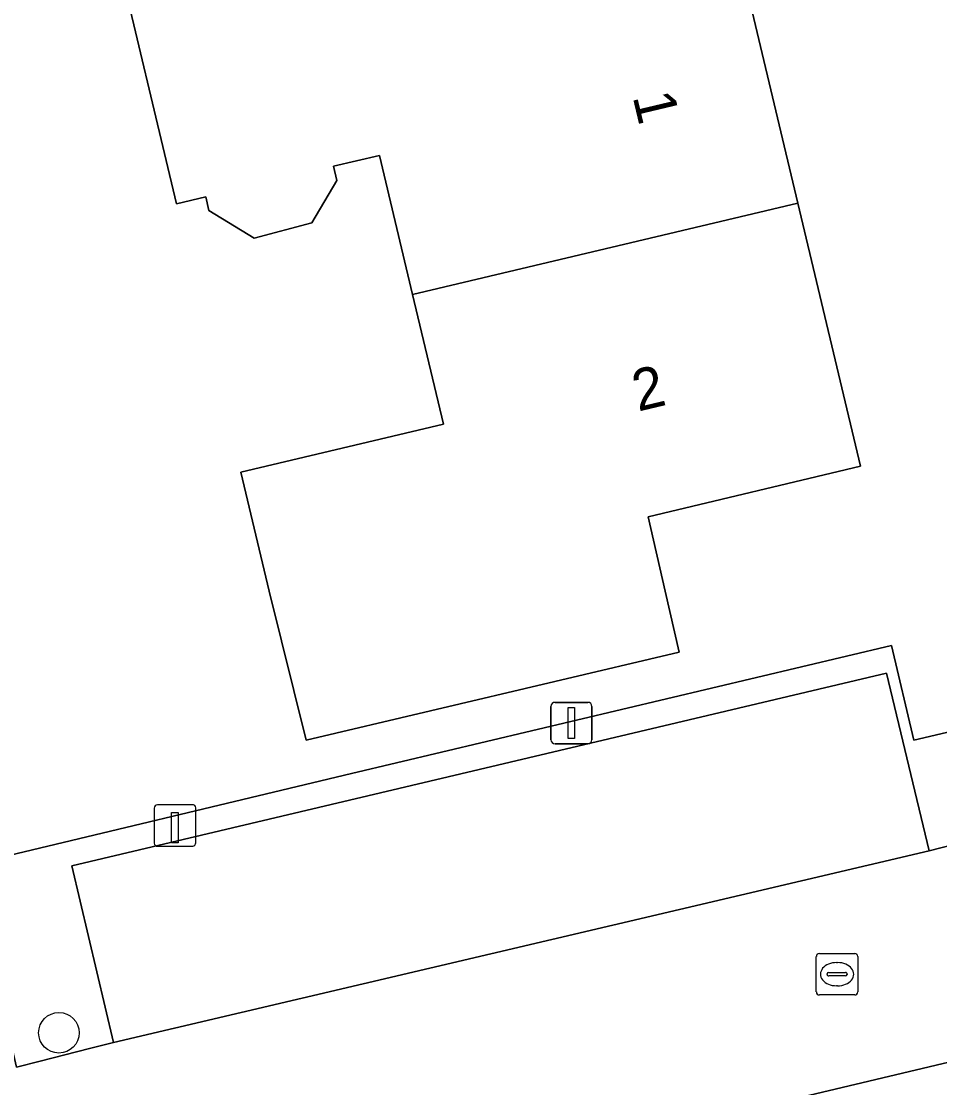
# Model space of a CAD drawing. Extents: x 157648 to 158502, y 379212 to 380938.
# Drawn here: x 158140.61 to 158162.73, y 380738.03 to 380763.73 of the extents above; entities that cross this region are included whole.
import ezdxf

# ---------------------------------------------------------------- set-up
doc = ezdxf.new("R2010")
doc.units = 0
for name, color, linetype in [('IMGEO_Boom', 7, 'Continuous'), ('IMGEO_Erf', 7, 'Continuous'), ('IMGEO_Hek', 7, 'Continuous'), ('IMGEO_Kolk', 7, 'Continuous'), ('IMGEO_Laadpaal', 7, 'Continuous'), ('IMGEO_Lichtmast', 7, 'Continuous'), ('IMGEO_Pand', 7, 'Continuous'), ('IMGEO_Pand_nummerreeks', 7, 'Continuous'), ('IMGEO_Parkeervlak_open', 7, 'Continuous'), ('IMGEO_Rijbaan_lokaal_open', 7, 'Continuous'), ('IMGEO_Voetpad_open', 7, 'Continuous')]:
    doc.layers.add(name, color=color, linetype=linetype)

msp = doc.modelspace()

# ---------------------------------------------------------------- linework, layer by layer
at = {"layer": 'IMGEO_Boom'}
msp.add_circle((158141.513, 380739.352), 0.489, dxfattribs=at)
at = {"layer": 'IMGEO_Erf'}
for points in [[(158131.163, 380778.193), (158137.713, 380750), (158138.268, 380747.668), (158138.371, 380747.691), (158139.357, 380743.403), (158148.562, 380745.606), (158161.572, 380748.685), (158162.113, 380746.403), (158168.232, 380747.848), (158163.728, 380766.922)], [(158157.805, 380765.699), (158159.316, 380759.355), (158160.827, 380753.01), (158155.708, 380751.791), (158156.12, 380750), (158156.458, 380748.531), (158147.467, 380746.403), (158146.578, 380750), (158145.896, 380752.863), (158150.777, 380754.025), (158150.033, 380757.147), (158149.234, 380760.502), (158148.13, 380760.239), (158148.211, 380759.901), (158147.606, 380758.873), (158146.216, 380758.511), (158145.128, 380759.176), (158145.05, 380759.506), (158144.342, 380759.337), (158142.857, 380765.575)]]:
    msp.add_lwpolyline(points, dxfattribs=at)
at = {"layer": 'IMGEO_Hek'}
msp.add_lwpolyline([(158139.357, 380743.403), (158148.562, 380745.606)], dxfattribs=at)
at = {"layer": 'IMGEO_Kolk'}
for p, q in [((158159.76, 380740.339), (158159.76, 380741.191)), ((158159.835, 380741.265), (158160.687, 380741.265)), ((158160.761, 380741.191), (158160.761, 380740.339)), ((158160.248, 380741.045), (158160.273, 380741.045)), ((158160.019, 380740.759), (158160.019, 380740.771)), ((158160.457, 380740.722), (158160.059, 380740.722)), ((158160.062, 380740.808), (158160.46, 380740.808)), ((158160.503, 380740.771), (158160.503, 380740.759)), ((158160.271, 380740.485), (158160.246, 380740.485)), ((158160.687, 380740.265), (158159.835, 380740.265))]:
    msp.add_line(p, q, dxfattribs=at)
for points in [[(158159.76, 380740.339), (158159.76, 380741.191)], [(158159.835, 380741.265), (158160.687, 380741.265)], [(158160.761, 380741.191), (158160.761, 380740.339)], [(158160.687, 380740.265), (158159.835, 380740.265)]]:
    msp.add_lwpolyline(points, dxfattribs=at)
for centre, radius, start, end in [((158159.837, 380741.189), 0.0765, 91.552, 178.448), ((158159.837, 380741.189), 0.0765, 91.552, 178.448), ((158160.685, 380741.189), 0.0765, 1.552, 88.448), ((158160.685, 380741.189), 0.0765, 1.552, 88.448), ((158160.059, 380740.768), 0.0403, 85.8775, 175.7526), ((158160.056, 380740.758), 0.0366, 178.938, 274.7102), ((158160.46, 380740.765), 0.043, 264.8664, 352.4533), ((158160.464, 380740.77), 0.0386, 1.7309, 96.639), ((158159.837, 380740.341), 0.0765, 181.552, 268.448), ((158159.837, 380740.341), 0.0765, 181.552, 268.448), ((158160.685, 380740.341), 0.0765, 271.552, 358.448), ((158160.685, 380740.341), 0.0765, 271.552, 358.448)]:
    msp.add_arc(centre, radius, start, end, dxfattribs=at)
for centre, major_axis, ratio, start_param, end_param in [((158160.247, 380740.765), (-0.387, 0.002), 0.722429, 4.712389, 7.853982), ((158160.272, 380740.765), (-0.39, 0.002), 0.717154, 1.570796, 4.712389)]:
    msp.add_ellipse(centre, major_axis=major_axis, ratio=ratio, start_param=start_param, end_param=end_param, dxfattribs=at)
at = {"layer": 'IMGEO_Laadpaal'}
for p, q in [((158143.81, 380744.766), (158143.81, 380743.925)), ((158143.81, 380744.766), (158143.81, 380743.925)), ((158144.726, 380744.85), (158143.885, 380744.85)), ((158144.726, 380744.85), (158143.885, 380744.85)), ((158144.81, 380743.934), (158144.81, 380744.775)), ((158144.81, 380743.934), (158144.81, 380744.775)), ((158143.894, 380743.85), (158144.735, 380743.85)), ((158143.894, 380743.85), (158144.735, 380743.85))]:
    msp.add_line(p, q, dxfattribs=at)
msp.add_lwpolyline([(158144.225, 380744.663), (158144.385, 380744.663), (158144.385, 380743.93), (158144.225, 380743.93), (158144.225, 380744.663)], dxfattribs=at)
for centre, start, end in [((158143.888, 380744.772), 92.4484, 184.2845), ((158143.888, 380744.772), 92.4484, 184.2845), ((158144.732, 380744.772), 2.4484, 94.2845), ((158144.732, 380744.772), 2.4484, 94.2845), ((158143.888, 380743.928), 182.4484, 274.2845), ((158143.888, 380743.928), 182.4484, 274.2845), ((158144.732, 380743.928), 272.4484, 4.2845), ((158144.732, 380743.928), 272.4484, 4.2845)]:
    msp.add_arc(centre, 0.0779, start, end, dxfattribs=at)
at = {"layer": 'IMGEO_Lichtmast'}
for p, q in [((158153.465, 380747.318), (158154.255, 380747.318)), ((158154.255, 380747.318), (158153.465, 380747.318)), ((158153.365, 380746.418), (158153.365, 380747.218)), ((158153.365, 380747.218), (158153.365, 380746.418)), ((158154.355, 380747.218), (158154.355, 380746.418)), ((158154.355, 380746.418), (158154.355, 380747.218)), ((158154.255, 380746.318), (158153.465, 380746.318)), ((158153.465, 380746.318), (158154.255, 380746.318))]:
    msp.add_line(p, q, dxfattribs=at)
msp.add_lwpolyline([(158153.785, 380747.193), (158153.935, 380747.193), (158153.935, 380746.443), (158153.785, 380746.443), (158153.785, 380747.193)], dxfattribs=at)
for centre, start, end in [((158153.465, 380747.218), 90, 180), ((158153.465, 380747.218), 90, 180), ((158154.255, 380747.218), 0, 90), ((158154.255, 380747.218), 360, 90), ((158153.465, 380746.418), 180, 270), ((158153.465, 380746.418), 180, 270), ((158154.255, 380746.418), 270, 0), ((158154.255, 380746.418), 270, 0)]:
    msp.add_arc(centre, 0.1, start, end, dxfattribs=at)
at = {"layer": 'IMGEO_Pand'}
for points in [[(158157.805, 380765.699), (158151.249, 380764.138), (158150.787, 380764.028), (158150.048, 380767.133), (158151.808, 380767.552), (158151.773, 380767.698), (158142.857, 380765.575), (158144.342, 380759.337), (158145.05, 380759.506), (158145.128, 380759.176), (158146.216, 380758.511), (158147.606, 380758.873), (158148.211, 380759.901), (158148.13, 380760.239), (158149.234, 380760.502), (158150.033, 380757.147), (158159.316, 380759.355)], [(158150.033, 380757.147), (158150.777, 380754.025), (158145.896, 380752.863), (158146.578, 380750), (158147.467, 380746.403), (158156.458, 380748.531), (158156.12, 380750), (158155.708, 380751.791), (158160.827, 380753.01), (158159.316, 380759.355)]]:
    msp.add_lwpolyline(points, close=True, dxfattribs=at)
at = {"layer": 'IMGEO_Parkeervlak_open'}
msp.add_lwpolyline([(158162.479, 380743.739), (158161.451, 380748.024), (158141.821, 380743.379), (158142.831, 380739.114)], close=True, dxfattribs=at)
at = {"layer": 'IMGEO_Rijbaan_lokaal_open'}
for points in [[(158170.048, 380740.332), (158168.873, 380745.277), (158166.008, 380744.596), (158166.075, 380744.302), (158163.412, 380743.697), (158163.351, 380743.965), (158162.479, 380743.739), (158142.831, 380739.114), (158142.249, 380738.971), (158141.058, 380738.667), (158140.491, 380738.522), (158139.805, 380741.454), (158136.822, 380740.768), (158133.839, 380740.082), (158132.951, 380739.896)], [(158130.484, 380741.409), (158130.487, 380741.387), (158132.823, 380731.487), (158170.048, 380740.332)]]:
    msp.add_lwpolyline(points, dxfattribs=at)
at = {"layer": 'IMGEO_Voetpad_open'}
for points in [[(158141.821, 380743.379), (158161.451, 380748.024), (158162.479, 380743.739), (158163.351, 380743.965), (158162.984, 380745.578), (158165.647, 380746.184), (158166.008, 380744.596), (158168.873, 380745.277), (158168.232, 380747.848), (158162.113, 380746.403), (158161.572, 380748.685), (158148.562, 380745.606), (158139.357, 380743.403), (158139.805, 380741.454), (158140.491, 380738.522), (158141.058, 380738.667), (158142.249, 380738.971), (158142.831, 380739.114)], [(158170.295, 380739.457), (158170.048, 380740.332), (158132.823, 380731.487), (158131.338, 380731.134), (158132.348, 380727.338), (158133.219, 380727.568), (158132.67, 380729.921), (158132.87, 380730.413)]]:
    msp.add_lwpolyline(points, close=True, dxfattribs=at)

# ---------------------------------------------------------------- texts
at = {"layer": 'IMGEO_Pand_nummerreeks'}
for s, rotation, p in [('1', 283.3955, (158155.331, 380761.924)), ('2', 13.3945, (158155.463, 380754.324))]:
    msp.add_text(s, height=1, rotation=rotation, dxfattribs=at).set_placement(p)

doc.saveas('drawing.dxf')
